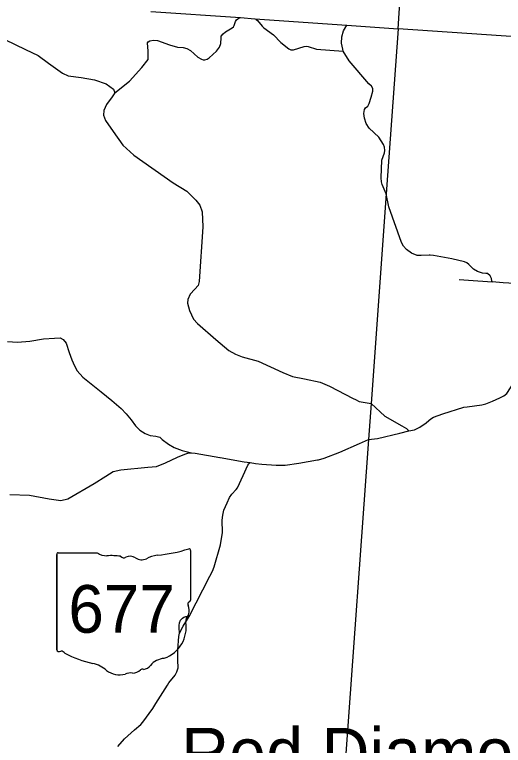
# Model space of a CAD drawing. Extents: x -22 to 431, y -18 to 160.
# Drawn here: x -17.504 to -16.478, y 26.065 to 27.599 of the extents above; entities that cross this region are included whole.
import ezdxf

# ---------------------------------------------------------------- set-up
doc = ezdxf.new("R2010")
doc.units = 0
for name, color, linetype in [('GM_X_Adjacent_County', 7, 'Continuous'), ('GM_X_Adjacent_County_Text', 7, 'Continuous'), ('GM_X_Airport_Location_Class_2', 7, 'Continuous'), ('GM_X_County_Road', 7, 'Continuous'), ('GM_X_County_ROW', 7, 'Continuous'), ('GM_X_Major_River_Text', 7, 'Continuous'), ('GM_X_Minor_River_Text', 7, 'Continuous')]:
    doc.layers.add(name, color=color, linetype=linetype)

msp = doc.modelspace()

# ---------------------------------------------------------------- linework, layer by layer
at = {"layer": 'GM_X_Adjacent_County_Text'}
msp.add_lwpolyline([(-17.1575, 26.3003), (-17.1583, 26.3116), (-17.1585, 26.3166), (-17.158, 26.3224), (-17.1554, 26.3278), (-17.1518, 26.3319), (-17.1486, 26.3341), (-17.1447, 26.3355), (-17.141, 26.3357), (-17.1374, 26.3352)], dxfattribs=at)
at = {"layer": 'GM_X_Airport_Location_Class_2'}
for p, q in [((-17.1348, 26.4742), (-17.1348, 26.3695)), ((-17.415, 26.4658), (-17.415, 26.2657)), ((-17.415, 26.2657), (-17.415, 26.4658)), ((-17.415, 26.2657), (-17.415, 26.4658)), ((-17.4122, 26.4693), (-17.3302, 26.4693)), ((-17.1348, 26.3696), (-17.1348, 26.3695))]:
    msp.add_line(p, q, dxfattribs=at)
for centre, major_axis, start_param, end_param in [((-17.2346, 26.7421), (0.2971, 0), 4.814394, 5.042369), ((-17.1379, 26.4747), (0.00312, 0), 6.141152, 7.989035), ((-17.4118, 26.4663), (0.00325, 0), 1.712693, 3.28349), ((-17.3106, 26.4925), (0.0315, 0), 4.042523, 4.731795), ((-17.3002, 26.3569), (0.113, 0), 1.404758, 1.657858), ((-17.2745, 26.4673), (0.00908, 0), 3.836095, 5.185415), ((-17.2612, 26.4442), (0.0189, 0), 0.950623, 2.079405), ((-17.2368, 26.4759), (0.0227, 0), 4.081561, 5.145723), ((-17.1967, 26.4081), (0.0598, 0), 1.699011, 2.107814), ((-17.1355, 26.3619), (0.00483, 0), 1.883978, 3.671073), ((-17.1381, 26.3691), (0.00334, 0), 5.05454, 6.418171), ((-17.1662, 26.3486), (0.029, 0), 5.934695, 6.695948), ((-17.1236, 26.3257), (0.0211, 0), 2.387724, 3.262537), ((-17.218, 26.3124), (0.0743, 0), 5.101752, 6.440018), ((-17.4117, 26.2653), (0.00327, 0), 3.00124, 4.508301), ((-17.4112, 26.2857), (0.025, 0), 4.665946, 4.897461), ((-17.4061, 26.2542), (0.00901, 0), 0.519207, 1.627899), ((-17.2924, 26.434), (0.2145, 0), 4.195997, 4.488961), ((-17.1866, 26.2095), (0.0407, 0), 1.647645, 2.488434), ((-17.3563, 26.1758), (0.0671, 0), 0.823519, 1.323587), ((-17.2382, 26.2463), (0.024, 0), 4.937069, 5.64225), ((-17.2837, 26.2532), (0.0426, 0), 4.026481, 4.996735), ((-17.2591, 26.184), (0.035, 0), 1.495662, 1.94098), ((-17.256, 26.2382), (0.0227, 0), 4.691044, 5.507374), ((-17.2355, 26.2188), (0.00639, 0), 1.147584, 2.315152)]:
    msp.add_ellipse(centre, major_axis=major_axis, ratio=0.941176, start_param=start_param, end_param=end_param, dxfattribs=at)
at = {"layer": 'GM_X_County_Road'}
for points in [[(-17.2933, 27.4349), (-17.2628, 27.4588), (-17.2369, 27.488), (-17.2233, 27.5042), (-17.2233, 27.5223), (-17.2252, 27.5392), (-17.2235, 27.5419), (-17.22, 27.5437), (-17.2123, 27.5452), (-17.2038, 27.5444), (-17.1785, 27.5353), (-17.1623, 27.5301), (-17.15, 27.5295), (-17.1423, 27.5277), (-17.1351, 27.5236), (-17.1196, 27.5094), (-17.1119, 27.5052), (-17.1082, 27.5039), (-17.1047, 27.5035), (-17.0995, 27.5052), (-17.0956, 27.5081), (-17.08, 27.5217), (-17.0739, 27.5306), (-17.071, 27.5379), (-17.0707, 27.5502), (-17.0703, 27.5534), (-17.0664, 27.5587), (-17.0613, 27.5625), (-17.0472, 27.5708), (-17.0444, 27.5729), (-17.0431, 27.576), (-17.0405, 27.5846), (-17.0383, 27.5876), (-17.0357, 27.5897), (-17.0331, 27.5913), (-17.0318, 27.5917)], [(-17.0318, 27.5917), (-17.0297, 27.5924), (-16.9996, 27.5901), (-16.9974, 27.5889)], [(-16.9974, 27.5889), (-16.997, 27.5887), (-16.9941, 27.5861), (-16.9842, 27.5743), (-16.9809, 27.5709), (-16.9608, 27.556), (-16.9453, 27.5405), (-16.9285, 27.5272), (-16.9241, 27.525), (-16.9187, 27.5251), (-16.8965, 27.532), (-16.8922, 27.5325), (-16.8878, 27.5318), (-16.8701, 27.5262), (-16.8146, 27.5223)], [(-16.8153, 27.5262), (-16.8178, 27.5385), (-16.8173, 27.5519), (-16.8139, 27.5645), (-16.8068, 27.5768)], [(-16.7241, 27.2226), (-16.7324, 27.2422), (-16.7342, 27.2475), (-16.7348, 27.2565), (-16.7336, 27.2935), (-16.7279, 27.3088), (-16.7271, 27.3136), (-16.7275, 27.3204), (-16.7297, 27.3259), (-16.7394, 27.3415), (-16.7601, 27.3603), (-16.7664, 27.3704), (-16.7699, 27.3817), (-16.771, 27.3913), (-16.7699, 27.3998), (-16.7674, 27.403), (-16.7627, 27.4069), (-16.7601, 27.412), (-16.7556, 27.4257), (-16.7526, 27.4381), (-16.7524, 27.4439), (-16.755, 27.4486), (-16.7608, 27.4536), (-16.8016, 27.5016), (-16.8146, 27.5223), (-16.8153, 27.5262)], [(-16.6322, 27.0938), (-16.6344, 27.0939), (-16.651, 27.093), (-16.6595, 27.0935), (-16.6708, 27.0983), (-16.6813, 27.1059), (-16.6879, 27.1127), (-16.6924, 27.1207), (-16.7185, 27.195), (-16.7241, 27.2226)], [(-17.5184, 26.913), (-17.4977, 26.9114), (-17.4718, 26.9133), (-17.4431, 26.9181), (-17.4202, 26.92), (-17.4084, 26.9206), (-17.4016, 26.9169), (-17.3959, 26.9093), (-17.3894, 26.8895), (-17.384, 26.874), (-17.3782, 26.8615), (-17.3726, 26.8513), (-17.3604, 26.8379), (-17.3221, 26.8071), (-17.2996, 26.7891), (-17.2805, 26.7718), (-17.2695, 26.761), (-17.2593, 26.748), (-17.2499, 26.7358), (-17.241, 26.7269), (-17.2301, 26.7198), (-17.2195, 26.7153), (-17.2074, 26.7137), (-17.199, 26.7119), (-17.1942, 26.7068), (-17.1811, 26.6972), (-17.1691, 26.6905), (-17.1524, 26.684), (-17.1324, 26.6787)]]:
    msp.add_lwpolyline(points, dxfattribs=at)
at = {"layer": 'GM_X_County_ROW'}
for points in [[(-16.6958, 26.7206), (-16.6958, 26.7206), (-16.6767, 26.7252), (-16.6648, 26.7275), (-16.6534, 26.7331), (-16.6403, 26.742), (-16.6345, 26.7471), (-16.6308, 26.7505), (-16.6251, 26.7541), (-16.6051, 26.7605), (-16.5616, 26.7746), (-16.5542, 26.7758), (-16.5236, 26.7798), (-16.5155, 26.782), (-16.5012, 26.7874), (-16.4855, 26.7942), (-16.4773, 26.7985), (-16.4711, 26.8037), (-16.4575, 26.8254), (-16.4481, 26.8452)], [(-17.2076, 26.1528), (-17.1929, 26.1759), (-17.1833, 26.1911), (-17.18, 26.1961), (-17.1671, 26.2126), (-17.1634, 26.2197), (-17.1609, 26.2275), (-17.1612, 26.2442), (-17.161, 26.2656), (-17.1589, 26.2936), (-17.1575, 26.3003), (-17.1499, 26.3152), (-17.1374, 26.3352), (-17.094, 26.4202), (-17.0889, 26.4309), (-17.0853, 26.4395), (-17.0719, 26.4856), (-17.0679, 26.5115), (-17.068, 26.5377), (-17.0671, 26.5482), (-17.0646, 26.5588), (-17.0581, 26.5741), (-17.0526, 26.585), (-17.048, 26.5919), (-17.0391, 26.6022), (-17.0361, 26.6056), (-17.0241, 26.6311), (-17.0146, 26.6529), (-17.0124, 26.6561), (-17.0093, 26.6589), (-16.9984, 26.6566), (-16.9849, 26.6549), (-16.9551, 26.6534), (-16.9428, 26.653), (-16.9359, 26.6534), (-16.9078, 26.6573), (-16.8681, 26.664), (-16.8662, 26.6643), (-16.8545, 26.6676), (-16.8212, 26.6803), (-16.78, 26.6985), (-16.7614, 26.707), (-16.7424, 26.7092), (-16.6958, 26.7206)], [(-17.2875, 26.0627), (-17.2732, 26.0788), (-17.2519, 26.0974), (-17.239, 26.1088), (-17.2346, 26.1135), (-17.2141, 26.1427), (-17.2098, 26.1493), (-17.2076, 26.1528)]]:
    msp.add_lwpolyline(points, dxfattribs=at)
at = {"layer": 'GM_X_Major_River_Text'}
for p, q in [((-16.6991, 27.5692), (-16.5985, 29.0642)), ((-17.218, 27.6051), (-17.0297, 27.5924)), ((-17.0297, 27.5924), (-16.9996, 27.5901)), ((-17.0297, 27.5924), (-16.9996, 27.5901)), ((-16.9996, 27.5901), (-16.8068, 27.5768)), ((-16.8068, 27.5768), (-16.6991, 27.5692)), ((-16.6991, 27.5692), (-16.7241, 27.2226)), ((-15.0776, 27.4585), (-16.6991, 27.5692)), ((-16.7241, 27.2226), (-16.7559, 26.7826)), ((-16.7559, 26.7826), (-16.7614, 26.707)), ((-16.7614, 26.707), (-16.8098, 26.0381))]:
    msp.add_line(p, q, dxfattribs=at)
at = {"layer": 'GM_X_Minor_River_Text'}
for points in [[(-17.5244, 27.5464), (-17.4807, 27.5253), (-17.4546, 27.5132), (-17.4324, 27.497), (-17.4034, 27.4758), (-17.3914, 27.47), (-17.3643, 27.467), (-17.3363, 27.4615), (-17.3114, 27.4534), (-17.2966, 27.4421), (-17.2933, 27.4349), (-17.2994, 27.4263), (-17.3112, 27.4101), (-17.3168, 27.3976), (-17.3173, 27.3877), (-17.3128, 27.3766), (-17.2967, 27.3536), (-17.2766, 27.3245), (-17.2537, 27.3036), (-17.1709, 27.2459), (-17.1423, 27.2279), (-17.1233, 27.2096), (-17.115, 27.1985), (-17.1102, 27.1845), (-17.1086, 27.1532), (-17.1165, 27.0386), (-17.1185, 27.0303), (-17.1254, 27.0225), (-17.1352, 27.0121), (-17.1402, 27.0007), (-17.1409, 26.9933), (-17.137, 26.978), (-17.1283, 26.9593), (-17.1199, 26.9501), (-17.0815, 26.9168), (-17.0543, 26.894), (-17.0404, 26.886), (-17.0262, 26.8808), (-16.993, 26.8717), (-16.9413, 26.8479), (-16.9208, 26.8395), (-16.8953, 26.8345), (-16.8625, 26.8272), (-16.8435, 26.8192), (-16.7933, 26.7931)], [(-16.5023, 27.0403), (-16.5033, 27.0447), (-16.5063, 27.0505), (-16.5117, 27.0551), (-16.5153, 27.0556), (-16.5224, 27.0564), (-16.5325, 27.0598), (-16.5412, 27.0648), (-16.5508, 27.0745), (-16.5551, 27.0778), (-16.5603, 27.0797), (-16.5862, 27.0865), (-16.6247, 27.0934), (-16.6322, 27.0938)], [(-16.5712, 27.0425), (-16.5513, 27.0411)], [(-16.5513, 27.0411), (-16.5017, 27.0377)], [(-16.479, 27.0361), (-16.5017, 27.0377), (-16.5023, 27.0403)], [(-16.378, 27.0248), (-16.4138, 27.0313), (-16.4672, 27.0352), (-16.479, 27.0361)], [(-16.7933, 26.7931), (-16.7885, 26.7906), (-16.7806, 26.7865), (-16.7559, 26.7826)], [(-16.7559, 26.7826), (-16.7268, 26.7562), (-16.6914, 26.7358), (-16.6817, 26.7303), (-16.6785, 26.7273), (-16.6767, 26.7252)], [(-17.5135, 26.5916), (-17.4728, 26.59), (-17.4315, 26.5824), (-17.407, 26.5793), (-17.3923, 26.5827), (-17.3369, 26.6149), (-17.3126, 26.6297), (-17.2968, 26.6395), (-17.2808, 26.643), (-17.2242, 26.6486), (-17.2062, 26.6504), (-17.1874, 26.6579), (-17.1623, 26.6699), (-17.1468, 26.6761), (-17.1382, 26.679), (-17.1324, 26.6787), (-17.1251, 26.6783), (-17.0733, 26.6693)], [(-17.0733, 26.6693), (-17.0728, 26.6692), (-17.022, 26.6603), (-17.0093, 26.6589)]]:
    msp.add_lwpolyline(points, dxfattribs=at)

# ---------------------------------------------------------------- texts
at = {"layer": 'GM_X_Adjacent_County'}
msp.add_text('Red Diamond', height=0.104167, rotation=0, dxfattribs=at).set_placement((-17.1543, 25.9976))
at = {"layer": 'GM_X_Airport_Location_Class_2'}
msp.add_text('677', height=0.1, dxfattribs=at).set_placement((-17.3909, 26.3014))

doc.saveas('drawing.dxf')
